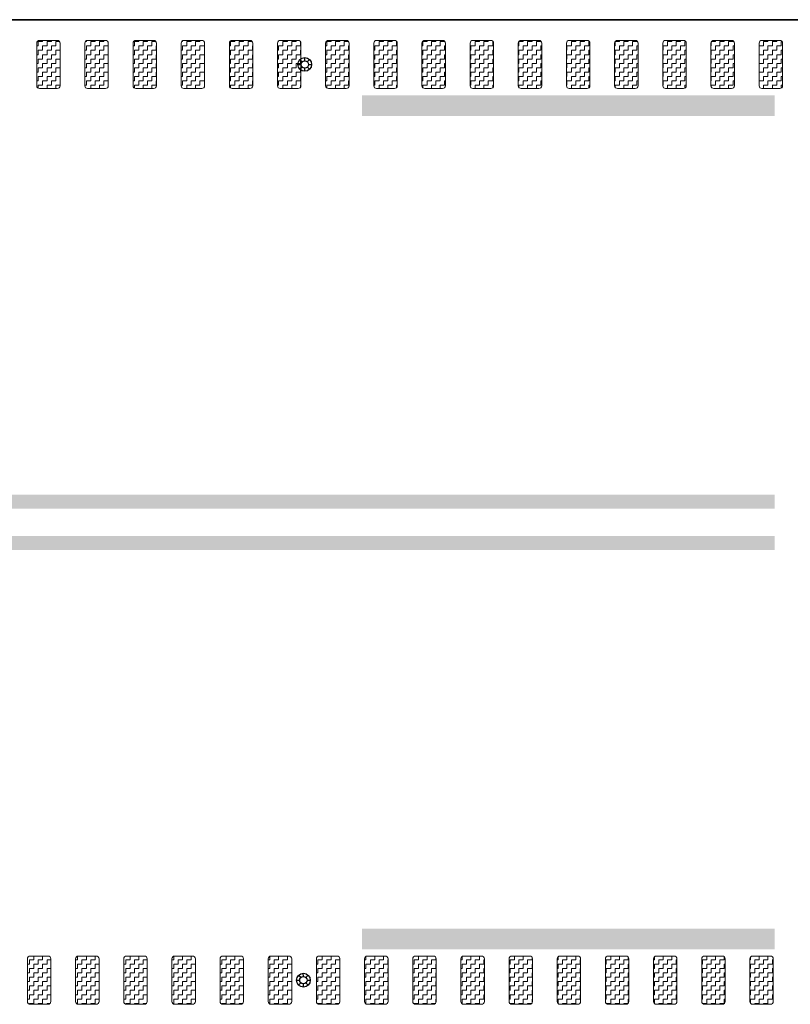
# Model space of a CAD drawing. Header units: metres. Extents: x -699 to 2316, y -1199 to 781.
# Tile 552 of 593: x 1125.36 to 1130.96, y -203.25 to -196.1. Entities that reach past the tile are written whole.
import ezdxf

# ---------------------------------------------------------------- set-up
doc = ezdxf.new("R2010")
doc.units = ezdxf.units.M
doc.linetypes.add('VW-3-3_STREEP', pattern=[6, 3, -3])
doc.linetypes.add('VW-9-3_STREEP', pattern=[12, 9, -3])
for name, color, linetype, lineweight in [('N-WA-IE-MEUBILAIR_WEGMEUBILAIR-S', 7, 'Continuous', 25), ('N-WA-VW-MARKERING_DYNAMISCH-G', 7, 'Continuous', 35), ('N-WE-VH-KANTVERHARDING-G', 210, 'Continuous', 35), ('N-WE-VW-MARKERING_LANGS_STREEP_33-G', 7, 'VW-3-3_STREEP', 13), ('N-WE-VW-MARKERING_LANGS_STREEP_93-G', 7, 'VW-9-3_STREEP', 13)]:
    doc.layers.add(name, color=color, linetype=linetype, lineweight=lineweight)
pattern_1 = [(180, (362.03036, 86.408436), (-0.03175, -0.03175), [0.03175, -0.03175]), (270, (361.99861, 86.408436), (0.03175, -0.03175), [0.03175, -0.03175])]

# ---------------------------------------------------------------- blocks, each defined once
blk = doc.blocks.new('SIE-WEG_GLASBOLREFLECTOR-SO')
for p, q in [((-0.375, 0), (-0.199, 0)), ((-0.141, 0.141), (-0.265, 0.265)), ((0, 0.2), (0, 0.375)), ((0.142, 0.141), (0.265, 0.265)), ((0.201, 0), (0.375, 0)), ((-0.265, -0.266), (-0.141, -0.141)), ((0, -0.375), (0, -0.2)), ((0.265, -0.266), (0.142, -0.142))]:
    blk.add_line(p, q)
for centre, radius in [((0, 0), 0.375), ((0.001, 0), 0.2)]:
    blk.add_circle(centre, radius)
blk = doc.blocks.new('glasbol')
at = {"layer": 'N-WA-IE-MEUBILAIR_WEGMEUBILAIR-S'}
blk.add_blockref('SIE-WEG_GLASBOLREFLECTOR-SO', (-0.001, 0), dxfattribs=at)

msp = doc.modelspace()

# ---------------------------------------------------------------- hatches: boundary and pattern name
at = {"layer": 'N-WA-VW-MARKERING_DYNAMISCH-G', "lineweight": 9}
h = msp.add_hatch(dxfattribs=at)
h.set_pattern_fill('ZIGZAG', color=8, scale=0.01, angle=180, style=0)
h.set_pattern_definition(pattern_1)
edge = h.paths.add_edge_path()
edge.add_line((1125.4991, -196.603), (1125.6291, -196.603))
edge.add_arc((1125.6291, -196.583), 0.02, 270, 360)
edge.add_line((1125.6491, -196.583), (1125.6491, -196.273))
edge.add_arc((1125.6291, -196.273), 0.02, 0, 90)
edge.add_line((1125.6291, -196.253), (1125.4991, -196.253))
edge.add_arc((1125.4991, -196.273), 0.02, 90, 180)
edge.add_line((1125.4791, -196.273), (1125.4791, -196.583))
edge.add_arc((1125.4991, -196.583), 0.02, 180, 270)
h = msp.add_hatch(dxfattribs=at)
h.set_pattern_fill('ZIGZAG', color=8, scale=0.01, angle=180, style=0)
h.set_pattern_definition(pattern_1)
edge = h.paths.add_edge_path()
edge.add_line((1125.8491, -196.603), (1125.9791, -196.603))
edge.add_arc((1125.9791, -196.583), 0.02, 270, 360)
edge.add_line((1125.9991, -196.583), (1125.9991, -196.273))
edge.add_arc((1125.9791, -196.273), 0.02, 0, 90)
edge.add_line((1125.9791, -196.253), (1125.8491, -196.253))
edge.add_arc((1125.8491, -196.273), 0.02, 90, 180)
edge.add_line((1125.8291, -196.273), (1125.8291, -196.583))
edge.add_arc((1125.8491, -196.583), 0.02, 180, 270)
h = msp.add_hatch(dxfattribs=at)
h.set_pattern_fill('ZIGZAG', color=8, scale=0.01, angle=180, style=0)
h.set_pattern_definition(pattern_1)
edge = h.paths.add_edge_path()
edge.add_line((1126.1991, -196.603), (1126.3291, -196.603))
edge.add_arc((1126.3291, -196.583), 0.02, 270, 360)
edge.add_line((1126.3491, -196.583), (1126.3491, -196.273))
edge.add_arc((1126.3291, -196.273), 0.02, 0, 90)
edge.add_line((1126.3291, -196.253), (1126.1991, -196.253))
edge.add_arc((1126.1991, -196.273), 0.02, 90, 180)
edge.add_line((1126.1791, -196.273), (1126.1791, -196.583))
edge.add_arc((1126.1991, -196.583), 0.02, 180, 270)
h = msp.add_hatch(dxfattribs=at)
h.set_pattern_fill('ZIGZAG', color=8, scale=0.01, angle=180, style=0)
h.set_pattern_definition(pattern_1)
edge = h.paths.add_edge_path()
edge.add_line((1126.5491, -196.603), (1126.6791, -196.603))
edge.add_arc((1126.6791, -196.583), 0.02, 270, 360)
edge.add_line((1126.6991, -196.583), (1126.6991, -196.273))
edge.add_arc((1126.6791, -196.273), 0.02, 0, 90)
edge.add_line((1126.6791, -196.253), (1126.5491, -196.253))
edge.add_arc((1126.5491, -196.273), 0.02, 90, 180)
edge.add_line((1126.5291, -196.273), (1126.5291, -196.583))
edge.add_arc((1126.5491, -196.583), 0.02, 180, 270)
h = msp.add_hatch(dxfattribs=at)
h.set_pattern_fill('ZIGZAG', color=8, scale=0.01, angle=180, style=0)
h.set_pattern_definition(pattern_1)
edge = h.paths.add_edge_path()
edge.add_line((1126.8991, -196.603), (1127.0291, -196.603))
edge.add_arc((1127.0291, -196.583), 0.02, 270, 360)
edge.add_line((1127.0491, -196.583), (1127.0491, -196.273))
edge.add_arc((1127.0291, -196.273), 0.02, 0, 90)
edge.add_line((1127.0291, -196.253), (1126.8991, -196.253))
edge.add_arc((1126.8991, -196.273), 0.02, 90, 180)
edge.add_line((1126.8791, -196.273), (1126.8791, -196.583))
edge.add_arc((1126.8991, -196.583), 0.02, 180, 270)
h = msp.add_hatch(dxfattribs=at)
h.set_pattern_fill('ZIGZAG', color=8, scale=0.01, angle=180, style=0)
h.set_pattern_definition(pattern_1)
edge = h.paths.add_edge_path()
edge.add_line((1127.2491, -196.603), (1127.3791, -196.603))
edge.add_arc((1127.3791, -196.583), 0.02, 270, 360)
edge.add_line((1127.3991, -196.583), (1127.3991, -196.273))
edge.add_arc((1127.3791, -196.273), 0.02, 0, 90)
edge.add_line((1127.3791, -196.253), (1127.2491, -196.253))
edge.add_arc((1127.2491, -196.273), 0.02, 90, 180)
edge.add_line((1127.2291, -196.273), (1127.2291, -196.583))
edge.add_arc((1127.2491, -196.583), 0.02, 180, 270)
h = msp.add_hatch(dxfattribs=at)
h.set_pattern_fill('ZIGZAG', color=8, scale=0.01, angle=180, style=0)
h.set_pattern_definition(pattern_1)
edge = h.paths.add_edge_path()
edge.add_line((1127.5991, -196.603), (1127.7291, -196.603))
edge.add_arc((1127.7291, -196.583), 0.02, 270, 360)
edge.add_line((1127.7491, -196.583), (1127.7491, -196.273))
edge.add_arc((1127.7291, -196.273), 0.02, 0, 90)
edge.add_line((1127.7291, -196.253), (1127.5991, -196.253))
edge.add_arc((1127.5991, -196.273), 0.02, 90, 180)
edge.add_line((1127.5791, -196.273), (1127.5791, -196.583))
edge.add_arc((1127.5991, -196.583), 0.02, 180, 270)
h = msp.add_hatch(dxfattribs=at)
h.set_pattern_fill('ZIGZAG', color=8, scale=0.01, angle=180, style=0)
h.set_pattern_definition(pattern_1)
edge = h.paths.add_edge_path()
edge.add_line((1127.9491, -196.603), (1128.0791, -196.603))
edge.add_arc((1128.0791, -196.583), 0.02, 270, 360)
edge.add_line((1128.0991, -196.583), (1128.0991, -196.273))
edge.add_arc((1128.0791, -196.273), 0.02, 0, 90)
edge.add_line((1128.0791, -196.253), (1127.9491, -196.253))
edge.add_arc((1127.9491, -196.273), 0.02, 90, 180)
edge.add_line((1127.9291, -196.273), (1127.9291, -196.583))
edge.add_arc((1127.9491, -196.583), 0.02, 180, 270)
h = msp.add_hatch(dxfattribs=at)
h.set_pattern_fill('ZIGZAG', color=8, scale=0.01, angle=180, style=0)
h.set_pattern_definition(pattern_1)
edge = h.paths.add_edge_path()
edge.add_line((1128.2991, -196.603), (1128.4291, -196.603))
edge.add_arc((1128.4291, -196.583), 0.02, 270, 360)
edge.add_line((1128.4491, -196.583), (1128.4491, -196.273))
edge.add_arc((1128.4291, -196.273), 0.02, 0, 90)
edge.add_line((1128.4291, -196.253), (1128.2991, -196.253))
edge.add_arc((1128.2991, -196.273), 0.02, 90, 180)
edge.add_line((1128.2791, -196.273), (1128.2791, -196.583))
edge.add_arc((1128.2991, -196.583), 0.02, 180, 270)
h = msp.add_hatch(dxfattribs=at)
h.set_pattern_fill('ZIGZAG', color=8, scale=0.01, angle=180, style=0)
h.set_pattern_definition(pattern_1)
edge = h.paths.add_edge_path()
edge.add_line((1128.6491, -196.603), (1128.7791, -196.603))
edge.add_arc((1128.7791, -196.583), 0.02, 270, 360)
edge.add_line((1128.7991, -196.583), (1128.7991, -196.273))
edge.add_arc((1128.7791, -196.273), 0.02, 0, 90)
edge.add_line((1128.7791, -196.253), (1128.6491, -196.253))
edge.add_arc((1128.6491, -196.273), 0.02, 90, 180)
edge.add_line((1128.6291, -196.273), (1128.6291, -196.583))
edge.add_arc((1128.6491, -196.583), 0.02, 180, 270)
h = msp.add_hatch(dxfattribs=at)
h.set_pattern_fill('ZIGZAG', color=8, scale=0.01, angle=180, style=0)
h.set_pattern_definition(pattern_1)
edge = h.paths.add_edge_path()
edge.add_line((1128.9991, -196.603), (1129.1291, -196.603))
edge.add_arc((1129.1291, -196.583), 0.02, 270, 360)
edge.add_line((1129.1491, -196.583), (1129.1491, -196.273))
edge.add_arc((1129.1291, -196.273), 0.02, 0, 90)
edge.add_line((1129.1291, -196.253), (1128.9991, -196.253))
edge.add_arc((1128.9991, -196.273), 0.02, 90, 180)
edge.add_line((1128.9791, -196.273), (1128.9791, -196.583))
edge.add_arc((1128.9991, -196.583), 0.02, 180, 270)
h = msp.add_hatch(dxfattribs=at)
h.set_pattern_fill('ZIGZAG', color=8, scale=0.01, angle=180, style=0)
h.set_pattern_definition(pattern_1)
edge = h.paths.add_edge_path()
edge.add_line((1129.3491, -196.603), (1129.4791, -196.603))
edge.add_arc((1129.4791, -196.583), 0.02, 270, 360)
edge.add_line((1129.4991, -196.583), (1129.4991, -196.273))
edge.add_arc((1129.4791, -196.273), 0.02, 0, 90)
edge.add_line((1129.4791, -196.253), (1129.3491, -196.253))
edge.add_arc((1129.3491, -196.273), 0.02, 90, 180)
edge.add_line((1129.3291, -196.273), (1129.3291, -196.583))
edge.add_arc((1129.3491, -196.583), 0.02, 180, 270)
h = msp.add_hatch(dxfattribs=at)
h.set_pattern_fill('ZIGZAG', color=8, scale=0.01, angle=180, style=0)
h.set_pattern_definition(pattern_1)
edge = h.paths.add_edge_path()
edge.add_line((1129.6991, -196.603), (1129.8291, -196.603))
edge.add_arc((1129.8291, -196.583), 0.02, 270, 360)
edge.add_line((1129.8491, -196.583), (1129.8491, -196.273))
edge.add_arc((1129.8291, -196.273), 0.02, 0, 90)
edge.add_line((1129.8291, -196.253), (1129.6991, -196.253))
edge.add_arc((1129.6991, -196.273), 0.02, 90, 180)
edge.add_line((1129.6791, -196.273), (1129.6791, -196.583))
edge.add_arc((1129.6991, -196.583), 0.02, 180, 270)
h = msp.add_hatch(dxfattribs=at)
h.set_pattern_fill('ZIGZAG', color=8, scale=0.01, angle=180, style=0)
h.set_pattern_definition(pattern_1)
edge = h.paths.add_edge_path()
edge.add_line((1130.0491, -196.603), (1130.1791, -196.603))
edge.add_arc((1130.1791, -196.583), 0.02, 270, 360)
edge.add_line((1130.1991, -196.583), (1130.1991, -196.273))
edge.add_arc((1130.1791, -196.273), 0.02, 0, 90)
edge.add_line((1130.1791, -196.253), (1130.0491, -196.253))
edge.add_arc((1130.0491, -196.273), 0.02, 90, 180)
edge.add_line((1130.0291, -196.273), (1130.0291, -196.583))
edge.add_arc((1130.0491, -196.583), 0.02, 180, 270)
h = msp.add_hatch(dxfattribs=at)
h.set_pattern_fill('ZIGZAG', color=8, scale=0.01, angle=180, style=0)
h.set_pattern_definition(pattern_1)
edge = h.paths.add_edge_path()
edge.add_line((1130.3991, -196.603), (1130.5291, -196.603))
edge.add_arc((1130.5291, -196.583), 0.02, 270, 360)
edge.add_line((1130.5491, -196.583), (1130.5491, -196.273))
edge.add_arc((1130.5291, -196.273), 0.02, 0, 90)
edge.add_line((1130.5291, -196.253), (1130.3991, -196.253))
edge.add_arc((1130.3991, -196.273), 0.02, 90, 180)
edge.add_line((1130.3791, -196.273), (1130.3791, -196.583))
edge.add_arc((1130.3991, -196.583), 0.02, 180, 270)
h = msp.add_hatch(dxfattribs=at)
h.set_pattern_fill('ZIGZAG', color=8, scale=0.01, angle=180, style=0)
h.set_pattern_definition(pattern_1)
edge = h.paths.add_edge_path()
edge.add_line((1130.7491, -196.603), (1130.8791, -196.603))
edge.add_arc((1130.8791, -196.583), 0.02, 270, 360)
edge.add_line((1130.8991, -196.583), (1130.8991, -196.273))
edge.add_arc((1130.8791, -196.273), 0.02, 0, 90)
edge.add_line((1130.8791, -196.253), (1130.7491, -196.253))
edge.add_arc((1130.7491, -196.273), 0.02, 90, 180)
edge.add_line((1130.7291, -196.273), (1130.7291, -196.583))
edge.add_arc((1130.7491, -196.583), 0.02, 180, 270)
h = msp.add_hatch(dxfattribs=at)
h.set_pattern_fill('ZIGZAG', color=8, scale=0.01, angle=180, style=0)
h.set_pattern_definition(pattern_1)
edge = h.paths.add_edge_path()
edge.add_line((1125.4321, -202.903), (1125.5621, -202.903))
edge.add_arc((1125.5621, -202.923), 0.02, 0, 90, ccw=False)
edge.add_line((1125.5821, -202.923), (1125.5821, -203.233))
edge.add_arc((1125.5621, -203.233), 0.02, 270, 360, ccw=False)
edge.add_line((1125.5621, -203.253), (1125.4321, -203.253))
edge.add_arc((1125.4321, -203.233), 0.02, 180, 270, ccw=False)
edge.add_line((1125.4121, -203.233), (1125.4121, -202.923))
edge.add_arc((1125.4321, -202.923), 0.02, 90, 180, ccw=False)
h = msp.add_hatch(dxfattribs=at)
h.set_pattern_fill('ZIGZAG', color=8, scale=0.01, angle=180, style=0)
h.set_pattern_definition(pattern_1)
edge = h.paths.add_edge_path()
edge.add_line((1125.7821, -202.903), (1125.9121, -202.903))
edge.add_arc((1125.9121, -202.923), 0.02, 0, 90, ccw=False)
edge.add_line((1125.9321, -202.923), (1125.9321, -203.233))
edge.add_arc((1125.9121, -203.233), 0.02, 270, 360, ccw=False)
edge.add_line((1125.9121, -203.253), (1125.7821, -203.253))
edge.add_arc((1125.7821, -203.233), 0.02, 180, 270, ccw=False)
edge.add_line((1125.7621, -203.233), (1125.7621, -202.923))
edge.add_arc((1125.7821, -202.923), 0.02, 90, 180, ccw=False)
h = msp.add_hatch(dxfattribs=at)
h.set_pattern_fill('ZIGZAG', color=8, scale=0.01, angle=180, style=0)
h.set_pattern_definition(pattern_1)
edge = h.paths.add_edge_path()
edge.add_line((1126.1321, -202.903), (1126.2621, -202.903))
edge.add_arc((1126.2621, -202.923), 0.02, 0, 90, ccw=False)
edge.add_line((1126.2821, -202.923), (1126.2821, -203.233))
edge.add_arc((1126.2621, -203.233), 0.02, 270, 360, ccw=False)
edge.add_line((1126.2621, -203.253), (1126.1321, -203.253))
edge.add_arc((1126.1321, -203.233), 0.02, 180, 270, ccw=False)
edge.add_line((1126.1121, -203.233), (1126.1121, -202.923))
edge.add_arc((1126.1321, -202.923), 0.02, 90, 180, ccw=False)
h = msp.add_hatch(dxfattribs=at)
h.set_pattern_fill('ZIGZAG', color=8, scale=0.01, angle=180, style=0)
h.set_pattern_definition(pattern_1)
edge = h.paths.add_edge_path()
edge.add_line((1126.4821, -202.903), (1126.6121, -202.903))
edge.add_arc((1126.6121, -202.923), 0.02, 0, 90, ccw=False)
edge.add_line((1126.6321, -202.923), (1126.6321, -203.233))
edge.add_arc((1126.6121, -203.233), 0.02, 270, 360, ccw=False)
edge.add_line((1126.6121, -203.253), (1126.4821, -203.253))
edge.add_arc((1126.4821, -203.233), 0.02, 180, 270, ccw=False)
edge.add_line((1126.4621, -203.233), (1126.4621, -202.923))
edge.add_arc((1126.4821, -202.923), 0.02, 90, 180, ccw=False)
h = msp.add_hatch(dxfattribs=at)
h.set_pattern_fill('ZIGZAG', color=8, scale=0.01, angle=180, style=0)
h.set_pattern_definition(pattern_1)
edge = h.paths.add_edge_path()
edge.add_line((1126.8321, -202.903), (1126.9621, -202.903))
edge.add_arc((1126.9621, -202.923), 0.02, 0, 90, ccw=False)
edge.add_line((1126.9821, -202.923), (1126.9821, -203.233))
edge.add_arc((1126.9621, -203.233), 0.02, 270, 360, ccw=False)
edge.add_line((1126.9621, -203.253), (1126.8321, -203.253))
edge.add_arc((1126.8321, -203.233), 0.02, 180, 270, ccw=False)
edge.add_line((1126.8121, -203.233), (1126.8121, -202.923))
edge.add_arc((1126.8321, -202.923), 0.02, 90, 180, ccw=False)
h = msp.add_hatch(dxfattribs=at)
h.set_pattern_fill('ZIGZAG', color=8, scale=0.01, angle=180, style=0)
h.set_pattern_definition(pattern_1)
edge = h.paths.add_edge_path()
edge.add_line((1127.1821, -202.903), (1127.3121, -202.903))
edge.add_arc((1127.3121, -202.923), 0.02, 0, 90, ccw=False)
edge.add_line((1127.3321, -202.923), (1127.3321, -203.233))
edge.add_arc((1127.3121, -203.233), 0.02, 270, 360, ccw=False)
edge.add_line((1127.3121, -203.253), (1127.1821, -203.253))
edge.add_arc((1127.1821, -203.233), 0.02, 180, 270, ccw=False)
edge.add_line((1127.1621, -203.233), (1127.1621, -202.923))
edge.add_arc((1127.1821, -202.923), 0.02, 90, 180, ccw=False)
h = msp.add_hatch(dxfattribs=at)
h.set_pattern_fill('ZIGZAG', color=8, scale=0.01, angle=180, style=0)
h.set_pattern_definition(pattern_1)
edge = h.paths.add_edge_path()
edge.add_line((1127.5321, -202.903), (1127.6621, -202.903))
edge.add_arc((1127.6621, -202.923), 0.02, 0, 90, ccw=False)
edge.add_line((1127.6821, -202.923), (1127.6821, -203.233))
edge.add_arc((1127.6621, -203.233), 0.02, 270, 360, ccw=False)
edge.add_line((1127.6621, -203.253), (1127.5321, -203.253))
edge.add_arc((1127.5321, -203.233), 0.02, 180, 270, ccw=False)
edge.add_line((1127.5121, -203.233), (1127.5121, -202.923))
edge.add_arc((1127.5321, -202.923), 0.02, 90, 180, ccw=False)
h = msp.add_hatch(dxfattribs=at)
h.set_pattern_fill('ZIGZAG', color=8, scale=0.01, angle=180, style=0)
h.set_pattern_definition(pattern_1)
edge = h.paths.add_edge_path()
edge.add_line((1127.8821, -202.903), (1128.0121, -202.903))
edge.add_arc((1128.0121, -202.923), 0.02, 0, 90, ccw=False)
edge.add_line((1128.0321, -202.923), (1128.0321, -203.233))
edge.add_arc((1128.0121, -203.233), 0.02, 270, 360, ccw=False)
edge.add_line((1128.0121, -203.253), (1127.8821, -203.253))
edge.add_arc((1127.8821, -203.233), 0.02, 180, 270, ccw=False)
edge.add_line((1127.8621, -203.233), (1127.8621, -202.923))
edge.add_arc((1127.8821, -202.923), 0.02, 90, 180, ccw=False)
h = msp.add_hatch(dxfattribs=at)
h.set_pattern_fill('ZIGZAG', color=8, scale=0.01, angle=180, style=0)
h.set_pattern_definition(pattern_1)
edge = h.paths.add_edge_path()
edge.add_line((1128.2321, -202.903), (1128.3621, -202.903))
edge.add_arc((1128.3621, -202.923), 0.02, 0, 90, ccw=False)
edge.add_line((1128.3821, -202.923), (1128.3821, -203.233))
edge.add_arc((1128.3621, -203.233), 0.02, 270, 360, ccw=False)
edge.add_line((1128.3621, -203.253), (1128.2321, -203.253))
edge.add_arc((1128.2321, -203.233), 0.02, 180, 270, ccw=False)
edge.add_line((1128.2121, -203.233), (1128.2121, -202.923))
edge.add_arc((1128.2321, -202.923), 0.02, 90, 180, ccw=False)
h = msp.add_hatch(dxfattribs=at)
h.set_pattern_fill('ZIGZAG', color=8, scale=0.01, angle=180, style=0)
h.set_pattern_definition(pattern_1)
edge = h.paths.add_edge_path()
edge.add_line((1128.5821, -202.903), (1128.7121, -202.903))
edge.add_arc((1128.7121, -202.923), 0.02, 0, 90, ccw=False)
edge.add_line((1128.7321, -202.923), (1128.7321, -203.233))
edge.add_arc((1128.7121, -203.233), 0.02, 270, 360, ccw=False)
edge.add_line((1128.7121, -203.253), (1128.5821, -203.253))
edge.add_arc((1128.5821, -203.233), 0.02, 180, 270, ccw=False)
edge.add_line((1128.5621, -203.233), (1128.5621, -202.923))
edge.add_arc((1128.5821, -202.923), 0.02, 90, 180, ccw=False)
h = msp.add_hatch(dxfattribs=at)
h.set_pattern_fill('ZIGZAG', color=8, scale=0.01, angle=180, style=0)
h.set_pattern_definition(pattern_1)
edge = h.paths.add_edge_path()
edge.add_line((1128.9321, -202.903), (1129.0621, -202.903))
edge.add_arc((1129.0621, -202.923), 0.02, 0, 90, ccw=False)
edge.add_line((1129.0821, -202.923), (1129.0821, -203.233))
edge.add_arc((1129.0621, -203.233), 0.02, 270, 360, ccw=False)
edge.add_line((1129.0621, -203.253), (1128.9321, -203.253))
edge.add_arc((1128.9321, -203.233), 0.02, 180, 270, ccw=False)
edge.add_line((1128.9121, -203.233), (1128.9121, -202.923))
edge.add_arc((1128.9321, -202.923), 0.02, 90, 180, ccw=False)
h = msp.add_hatch(dxfattribs=at)
h.set_pattern_fill('ZIGZAG', color=8, scale=0.01, angle=180, style=0)
h.set_pattern_definition(pattern_1)
edge = h.paths.add_edge_path()
edge.add_line((1129.2821, -202.903), (1129.4121, -202.903))
edge.add_arc((1129.4121, -202.923), 0.02, 0, 90, ccw=False)
edge.add_line((1129.4321, -202.923), (1129.4321, -203.233))
edge.add_arc((1129.4121, -203.233), 0.02, 270, 360, ccw=False)
edge.add_line((1129.4121, -203.253), (1129.2821, -203.253))
edge.add_arc((1129.2821, -203.233), 0.02, 180, 270, ccw=False)
edge.add_line((1129.2621, -203.233), (1129.2621, -202.923))
edge.add_arc((1129.2821, -202.923), 0.02, 90, 180, ccw=False)
h = msp.add_hatch(dxfattribs=at)
h.set_pattern_fill('ZIGZAG', color=8, scale=0.01, angle=180, style=0)
h.set_pattern_definition(pattern_1)
edge = h.paths.add_edge_path()
edge.add_line((1129.6321, -202.903), (1129.7621, -202.903))
edge.add_arc((1129.7621, -202.923), 0.02, 0, 90, ccw=False)
edge.add_line((1129.7821, -202.923), (1129.7821, -203.233))
edge.add_arc((1129.7621, -203.233), 0.02, 270, 360, ccw=False)
edge.add_line((1129.7621, -203.253), (1129.6321, -203.253))
edge.add_arc((1129.6321, -203.233), 0.02, 180, 270, ccw=False)
edge.add_line((1129.6121, -203.233), (1129.6121, -202.923))
edge.add_arc((1129.6321, -202.923), 0.02, 90, 180, ccw=False)
h = msp.add_hatch(dxfattribs=at)
h.set_pattern_fill('ZIGZAG', color=8, scale=0.01, angle=180, style=0)
h.set_pattern_definition(pattern_1)
edge = h.paths.add_edge_path()
edge.add_line((1129.9821, -202.903), (1130.1121, -202.903))
edge.add_arc((1130.1121, -202.923), 0.02, 0, 90, ccw=False)
edge.add_line((1130.1321, -202.923), (1130.1321, -203.233))
edge.add_arc((1130.1121, -203.233), 0.02, 270, 360, ccw=False)
edge.add_line((1130.1121, -203.253), (1129.9821, -203.253))
edge.add_arc((1129.9821, -203.233), 0.02, 180, 270, ccw=False)
edge.add_line((1129.9621, -203.233), (1129.9621, -202.923))
edge.add_arc((1129.9821, -202.923), 0.02, 90, 180, ccw=False)
h = msp.add_hatch(dxfattribs=at)
h.set_pattern_fill('ZIGZAG', color=8, scale=0.01, angle=180, style=0)
h.set_pattern_definition(pattern_1)
edge = h.paths.add_edge_path()
edge.add_line((1130.3321, -202.903), (1130.4621, -202.903))
edge.add_arc((1130.4621, -202.923), 0.02, 0, 90, ccw=False)
edge.add_line((1130.4821, -202.923), (1130.4821, -203.233))
edge.add_arc((1130.4621, -203.233), 0.02, 270, 360, ccw=False)
edge.add_line((1130.4621, -203.253), (1130.3321, -203.253))
edge.add_arc((1130.3321, -203.233), 0.02, 180, 270, ccw=False)
edge.add_line((1130.3121, -203.233), (1130.3121, -202.923))
edge.add_arc((1130.3321, -202.923), 0.02, 90, 180, ccw=False)
h = msp.add_hatch(dxfattribs=at)
h.set_pattern_fill('ZIGZAG', color=8, scale=0.01, angle=180, style=0)
h.set_pattern_definition(pattern_1)
edge = h.paths.add_edge_path()
edge.add_line((1130.6821, -202.903), (1130.8121, -202.903))
edge.add_arc((1130.8121, -202.923), 0.02, 0, 90, ccw=False)
edge.add_line((1130.8321, -202.923), (1130.8321, -203.233))
edge.add_arc((1130.8121, -203.233), 0.02, 270, 360, ccw=False)
edge.add_line((1130.8121, -203.253), (1130.6821, -203.253))
edge.add_arc((1130.6821, -203.233), 0.02, 180, 270, ccw=False)
edge.add_line((1130.6621, -203.233), (1130.6621, -202.923))
edge.add_arc((1130.6821, -202.923), 0.02, 90, 180, ccw=False)

# ---------------------------------------------------------------- linework, layer by layer
at = {"layer": 'N-WA-VW-MARKERING_DYNAMISCH-G', "color": 8, "lineweight": 9}
for points in [[(1125.4991, -196.603), (1125.6291, -196.603, 0.414214), (1125.6491, -196.583), (1125.6491, -196.273, 0.414214), (1125.6291, -196.253), (1125.4991, -196.253, 0.414214), (1125.4791, -196.273), (1125.4791, -196.583, 0.414214)], [(1125.8491, -196.603), (1125.9791, -196.603, 0.414214), (1125.9991, -196.583), (1125.9991, -196.273, 0.414214), (1125.9791, -196.253), (1125.8491, -196.253, 0.414214), (1125.8291, -196.273), (1125.8291, -196.583, 0.414214)], [(1126.1991, -196.603), (1126.3291, -196.603, 0.414214), (1126.3491, -196.583), (1126.3491, -196.273, 0.414214), (1126.3291, -196.253), (1126.1991, -196.253, 0.414214), (1126.1791, -196.273), (1126.1791, -196.583, 0.414214)], [(1126.5491, -196.603), (1126.6791, -196.603, 0.414214), (1126.6991, -196.583), (1126.6991, -196.273, 0.414214), (1126.6791, -196.253), (1126.5491, -196.253, 0.414214), (1126.5291, -196.273), (1126.5291, -196.583, 0.414214)], [(1126.8991, -196.603), (1127.0291, -196.603, 0.414214), (1127.0491, -196.583), (1127.0491, -196.273, 0.414214), (1127.0291, -196.253), (1126.8991, -196.253, 0.414214), (1126.8791, -196.273), (1126.8791, -196.583, 0.414214)], [(1127.2491, -196.603), (1127.3791, -196.603, 0.414214), (1127.3991, -196.583), (1127.3991, -196.273, 0.414214), (1127.3791, -196.253), (1127.2491, -196.253, 0.414214), (1127.2291, -196.273), (1127.2291, -196.583, 0.414214)], [(1127.5991, -196.603), (1127.7291, -196.603, 0.414214), (1127.7491, -196.583), (1127.7491, -196.273, 0.414214), (1127.7291, -196.253), (1127.5991, -196.253, 0.414214), (1127.5791, -196.273), (1127.5791, -196.583, 0.414214)], [(1127.9491, -196.603), (1128.0791, -196.603, 0.414214), (1128.0991, -196.583), (1128.0991, -196.273, 0.414214), (1128.0791, -196.253), (1127.9491, -196.253, 0.414214), (1127.9291, -196.273), (1127.9291, -196.583, 0.414214)], [(1128.2991, -196.603), (1128.4291, -196.603, 0.414214), (1128.4491, -196.583), (1128.4491, -196.273, 0.414214), (1128.4291, -196.253), (1128.2991, -196.253, 0.414214), (1128.2791, -196.273), (1128.2791, -196.583, 0.414214)], [(1128.6491, -196.603), (1128.7791, -196.603, 0.414214), (1128.7991, -196.583), (1128.7991, -196.273, 0.414214), (1128.7791, -196.253), (1128.6491, -196.253, 0.414214), (1128.6291, -196.273), (1128.6291, -196.583, 0.414214)], [(1128.9991, -196.603), (1129.1291, -196.603, 0.414214), (1129.1491, -196.583), (1129.1491, -196.273, 0.414214), (1129.1291, -196.253), (1128.9991, -196.253, 0.414214), (1128.9791, -196.273), (1128.9791, -196.583, 0.414214)], [(1129.3491, -196.603), (1129.4791, -196.603, 0.414214), (1129.4991, -196.583), (1129.4991, -196.273, 0.414214), (1129.4791, -196.253), (1129.3491, -196.253, 0.414214), (1129.3291, -196.273), (1129.3291, -196.583, 0.414214)], [(1129.6991, -196.603), (1129.8291, -196.603, 0.414214), (1129.8491, -196.583), (1129.8491, -196.273, 0.414214), (1129.8291, -196.253), (1129.6991, -196.253, 0.414214), (1129.6791, -196.273), (1129.6791, -196.583, 0.414214)], [(1130.0491, -196.603), (1130.1791, -196.603, 0.414214), (1130.1991, -196.583), (1130.1991, -196.273, 0.414214), (1130.1791, -196.253), (1130.0491, -196.253, 0.414214), (1130.0291, -196.273), (1130.0291, -196.583, 0.414214)], [(1130.3991, -196.603), (1130.5291, -196.603, 0.414214), (1130.5491, -196.583), (1130.5491, -196.273, 0.414214), (1130.5291, -196.253), (1130.3991, -196.253, 0.414214), (1130.3791, -196.273), (1130.3791, -196.583, 0.414214)], [(1130.7491, -196.603), (1130.8791, -196.603, 0.414214), (1130.8991, -196.583), (1130.8991, -196.273, 0.414214), (1130.8791, -196.253), (1130.7491, -196.253, 0.414214), (1130.7291, -196.273), (1130.7291, -196.583, 0.414214)], [(1125.4321, -202.903), (1125.5621, -202.903, -0.414214), (1125.5821, -202.923), (1125.5821, -203.233, -0.414214), (1125.5621, -203.253), (1125.4321, -203.253, -0.414214), (1125.4121, -203.233), (1125.4121, -202.923, -0.414214)], [(1125.7821, -202.903), (1125.9121, -202.903, -0.414214), (1125.9321, -202.923), (1125.9321, -203.233, -0.414214), (1125.9121, -203.253), (1125.7821, -203.253, -0.414214), (1125.7621, -203.233), (1125.7621, -202.923, -0.414214)], [(1126.1321, -202.903), (1126.2621, -202.903, -0.414214), (1126.2821, -202.923), (1126.2821, -203.233, -0.414214), (1126.2621, -203.253), (1126.1321, -203.253, -0.414214), (1126.1121, -203.233), (1126.1121, -202.923, -0.414214)], [(1126.4821, -202.903), (1126.6121, -202.903, -0.414214), (1126.6321, -202.923), (1126.6321, -203.233, -0.414214), (1126.6121, -203.253), (1126.4821, -203.253, -0.414214), (1126.4621, -203.233), (1126.4621, -202.923, -0.414214)], [(1126.8321, -202.903), (1126.9621, -202.903, -0.414214), (1126.9821, -202.923), (1126.9821, -203.233, -0.414214), (1126.9621, -203.253), (1126.8321, -203.253, -0.414214), (1126.8121, -203.233), (1126.8121, -202.923, -0.414214)], [(1127.1821, -202.903), (1127.3121, -202.903, -0.414214), (1127.3321, -202.923), (1127.3321, -203.233, -0.414214), (1127.3121, -203.253), (1127.1821, -203.253, -0.414214), (1127.1621, -203.233), (1127.1621, -202.923, -0.414214)], [(1127.5321, -202.903), (1127.6621, -202.903, -0.414214), (1127.6821, -202.923), (1127.6821, -203.233, -0.414214), (1127.6621, -203.253), (1127.5321, -203.253, -0.414214), (1127.5121, -203.233), (1127.5121, -202.923, -0.414214)], [(1127.8821, -202.903), (1128.0121, -202.903, -0.414214), (1128.0321, -202.923), (1128.0321, -203.233, -0.414214), (1128.0121, -203.253), (1127.8821, -203.253, -0.414214), (1127.8621, -203.233), (1127.8621, -202.923, -0.414214)], [(1128.2321, -202.903), (1128.3621, -202.903, -0.414214), (1128.3821, -202.923), (1128.3821, -203.233, -0.414214), (1128.3621, -203.253), (1128.2321, -203.253, -0.414214), (1128.2121, -203.233), (1128.2121, -202.923, -0.414214)], [(1128.5821, -202.903), (1128.7121, -202.903, -0.414214), (1128.7321, -202.923), (1128.7321, -203.233, -0.414214), (1128.7121, -203.253), (1128.5821, -203.253, -0.414214), (1128.5621, -203.233), (1128.5621, -202.923, -0.414214)], [(1128.9321, -202.903), (1129.0621, -202.903, -0.414214), (1129.0821, -202.923), (1129.0821, -203.233, -0.414214), (1129.0621, -203.253), (1128.9321, -203.253, -0.414214), (1128.9121, -203.233), (1128.9121, -202.923, -0.414214)], [(1129.2821, -202.903), (1129.4121, -202.903, -0.414214), (1129.4321, -202.923), (1129.4321, -203.233, -0.414214), (1129.4121, -203.253), (1129.2821, -203.253, -0.414214), (1129.2621, -203.233), (1129.2621, -202.923, -0.414214)], [(1129.6321, -202.903), (1129.7621, -202.903, -0.414214), (1129.7821, -202.923), (1129.7821, -203.233, -0.414214), (1129.7621, -203.253), (1129.6321, -203.253, -0.414214), (1129.6121, -203.233), (1129.6121, -202.923, -0.414214)], [(1129.9821, -202.903), (1130.1121, -202.903, -0.414214), (1130.1321, -202.923), (1130.1321, -203.233, -0.414214), (1130.1121, -203.253), (1129.9821, -203.253, -0.414214), (1129.9621, -203.233), (1129.9621, -202.923, -0.414214)], [(1130.3321, -202.903), (1130.4621, -202.903, -0.414214), (1130.4821, -202.923), (1130.4821, -203.233, -0.414214), (1130.4621, -203.253), (1130.3321, -203.253, -0.414214), (1130.3121, -203.233), (1130.3121, -202.923, -0.414214)], [(1130.6821, -202.903), (1130.8121, -202.903, -0.414214), (1130.8321, -202.923), (1130.8321, -203.233, -0.414214), (1130.8121, -203.253), (1130.6821, -203.253, -0.414214), (1130.6621, -203.233), (1130.6621, -202.923, -0.414214)]]:
    msp.add_lwpolyline(points, format="xyb", close=True, dxfattribs=at)
at = {"layer": 'N-WE-VH-KANTVERHARDING-G'}
msp.add_line((1120.0994, -196.103), (1131.5991, -196.103), dxfattribs=at)
at = {"layer": 'N-WE-VW-MARKERING_LANGS_STREEP_33-G', "color": 253, "linetype": 'Continuous'}
for points in [[(1127.842, -196.653), (1130.842, -196.653), (1127.842, -196.803), (1130.842, -196.803)], [(1127.842, -202.853), (1130.842, -202.853), (1127.842, -202.703), (1130.842, -202.703)]]:
    msp.add_solid(points, dxfattribs=at)
at = {"layer": 'N-WE-VW-MARKERING_LANGS_STREEP_93-G', "color": 253, "linetype": 'Continuous'}
for points in [[(1121.842, -199.553), (1130.842, -199.553), (1121.842, -199.653), (1130.842, -199.653)], [(1121.842, -199.953), (1130.842, -199.953), (1121.842, -199.853), (1130.842, -199.853)]]:
    msp.add_solid(points, dxfattribs=at)

# ---------------------------------------------------------------- block references
at = {"layer": 'N-WA-IE-MEUBILAIR_WEGMEUBILAIR-S', "xscale": 0.1333332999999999, "yscale": 0.1333332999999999, "zscale": 0.1333332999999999, "rotation": 0.1723155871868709}
for p in [(1127.4271, -196.428), (1127.4171, -203.078)]:
    msp.add_blockref('glasbol', p, dxfattribs=at)

doc.saveas('drawing.dxf')
